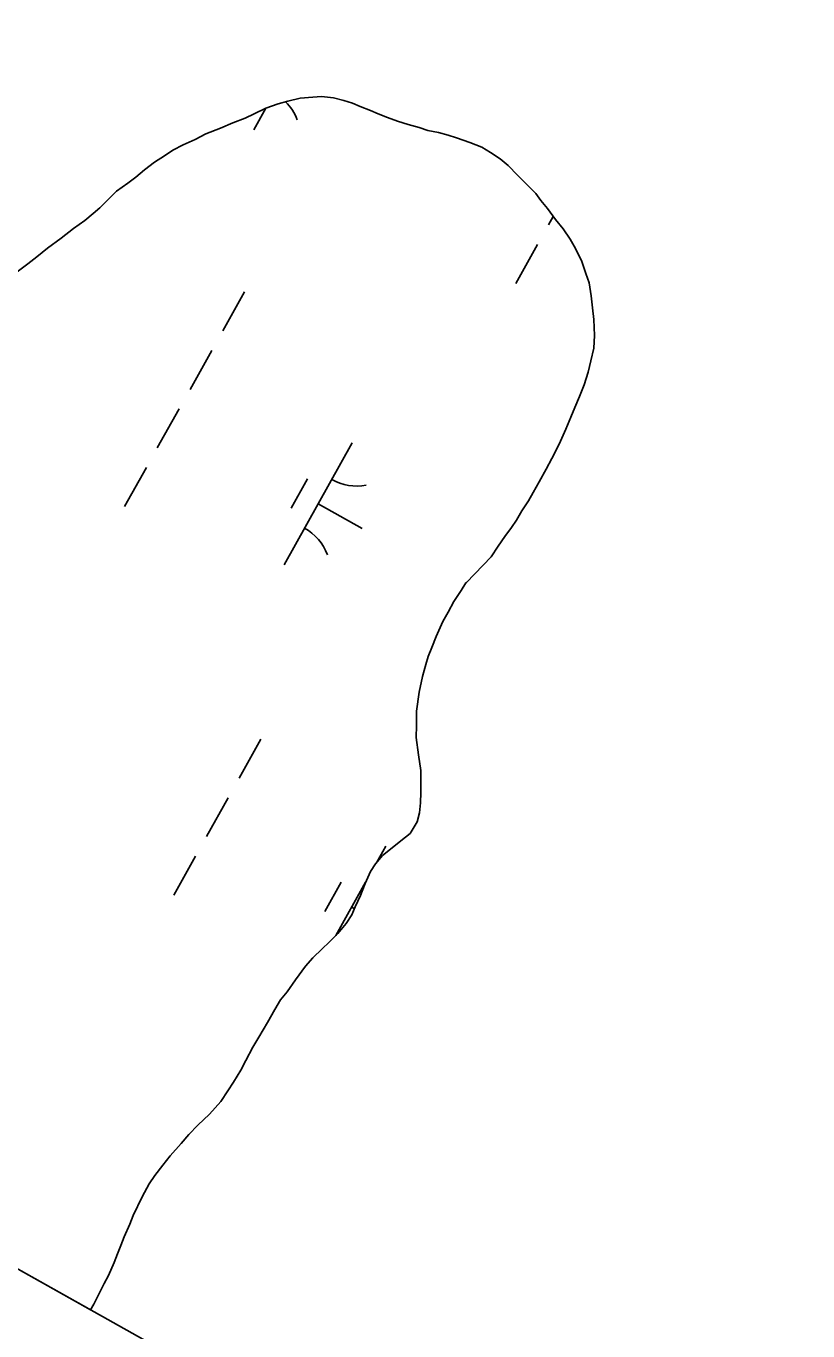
# Model space of a CAD drawing. Extents: x 3923531 to 3943530, y 207391 to 229799.
# Drawn here: x 3932320.3 to 3932600.1, y 210120.6 to 210587.9 of the extents above; entities that cross this region are included whole.
import ezdxf

# ---------------------------------------------------------------- set-up
doc = ezdxf.new("R2010")
doc.units = 0
for name, color, linetype in [('V-GRID-FRAM', 7, 'Continuous'), ('V-TOPO-SHOR', 7, 'Continuous'), ('V-WETL-SWMP', 7, 'Continuous')]:
    doc.layers.add(name, color=color, linetype=linetype)

msp = doc.modelspace()

# ---------------------------------------------------------------- linework, layer by layer
at = {"layer": 'V-GRID-FRAM'}
msp.add_lwpolyline([(3941569.42, 222286.79), (3934196.47, 209089.08), (3926890.07, 213186.24), (3934009.8, 226348.12), (3941569.42, 222286.79)], dxfattribs=at)
at = {"layer": 'V-TOPO-SHOR'}
for points in [[(3932523.47, 210482.89), (3932523.02, 210487.03), (3932522.57, 210491.34), (3932521.79, 210495.98), (3932520.67, 210499.3), (3932519.23, 210503.62), (3932516.96, 210508.28), (3932515.01, 210511.61), (3932512.57, 210515.28), (3932509.79, 210518.62), (3932506.86, 210522.63), (3932504.57, 210525.46), (3932502.78, 210527.97), (3932499.83, 210530.81), (3932496.23, 210534.5), (3932492.79, 210538.01), (3932490, 210540.36), (3932486.56, 210542.71), (3932483.43, 210544.57), (3932479.15, 210546.27), (3932474.37, 210547.98), (3932471.4, 210548.84), (3932467.93, 210549.87), (3932464.13, 210550.57), (3932461, 210551.6), (3932457.04, 210552.64), (3932453.25, 210553.84), (3932449.62, 210555.2), (3932446.32, 210556.56), (3932443.52, 210557.75), (3932439.9, 210559.12), (3932437.09, 210560.3), (3932433.96, 210561.33), (3932430.33, 210562.2), (3932426.03, 210562.74), (3932422.89, 210562.45), (3932418.41, 210562.16), (3932413.93, 210561.05), (3932410.45, 210560.1), (3932406.12, 210558.49), (3932401.96, 210556.55), (3932398.64, 210554.94), (3932394.31, 210553.33), (3932389.83, 210551.39), (3932384.67, 210549.3), (3932380.84, 210547.35), (3932376.52, 210545.41), (3932372.86, 210543.47), (3932369.85, 210541.51), (3932366.19, 210539.24), (3932362.68, 210536.46), (3932359.51, 210533.85), (3932356.67, 210531.73), (3932352.67, 210528.79), (3932350.16, 210526.34), (3932346.64, 210522.9), (3932344.3, 210520.77), (3932341.3, 210518.33), (3932337.29, 210515.39), (3932332.79, 210511.96), (3932327.95, 210508.38), (3932324.11, 210505.27), (3932320.93, 210502.83), (3932316.6, 210499.56)], [(3932343.38, 210128.22), (3932344.47, 210130.16), (3932346, 210133.13), (3932348.2, 210137.57), (3932349.72, 210140.53), (3932351.76, 210145.14), (3932352.95, 210148.28), (3932354.14, 210151.24), (3932355.33, 210154.37), (3932357.37, 210158.82), (3932358.56, 210161.95), (3932361.78, 210168.7), (3932364.31, 210173.31), (3932366.33, 210176.27), (3932369.19, 210180.04), (3932371.87, 210183.32), (3932375.73, 210187.75), (3932378.58, 210191.03), (3932381.76, 210194.3), (3932385.94, 210198.23), (3932389.96, 210202.82), (3932392.49, 210206.6), (3932394.51, 210209.72), (3932397.2, 210213.99), (3932398.9, 210217.45), (3932401.43, 210222.22), (3932403.62, 210225.84), (3932406.66, 210231.1), (3932409.36, 210235.71), (3932411.38, 210239.16), (3932413.73, 210242.11), (3932416.76, 210246.38), (3932420.29, 210251.31), (3932422.97, 210254.26), (3932426.31, 210257.53), (3932428.82, 210259.82), (3932431.84, 210262.94), (3932434.86, 210266.55), (3932436.88, 210269.67), (3932438.06, 210272.47), (3932439.93, 210276.58), (3932441.63, 210280.87), (3932443.5, 210285.15), (3932445.35, 210287.94), (3932447.87, 210290.9), (3932450.71, 210293.18), (3932454.38, 210296.12), (3932457.72, 210298.73), (3932460.25, 210303.01), (3932461.11, 210306.14), (3932461.48, 210309.78), (3932461.52, 210313.42), (3932461.56, 210316.57), (3932461.61, 210321.37), (3932460.68, 210327), (3932459.92, 210333.14), (3932459.97, 210337.44), (3932460.02, 210342.57), (3932460.93, 210349.34), (3932462.15, 210354.96), (3932463.35, 210359.25), (3932464.21, 210362.22), (3932465.57, 210365.35), (3932467.1, 210369.3), (3932469.48, 210374.74), (3932471.34, 210378.03), (3932473.36, 210381.81), (3932476.06, 210385.76), (3932477.74, 210388.55), (3932477.91, 210388.71), (3932486.78, 210397.89), (3932489.31, 210401.67), (3932491.66, 210405.11), (3932494.01, 210408.4), (3932495.86, 210411.03), (3932497.72, 210414.32), (3932500.08, 210417.93), (3932501.77, 210420.89), (3932503.96, 210424.68), (3932506.49, 210429.28), (3932508.52, 210433.07), (3932509.88, 210435.86), (3932511.57, 210439.32), (3932513.44, 210443.6), (3932515.3, 210447.89), (3932516.67, 210451.35), (3932518.37, 210455.3), (3932520.06, 210459.42), (3932521.44, 210464.04), (3932522.48, 210468), (3932523.52, 210472.62), (3932523.73, 210477.09), (3932523.47, 210482.89)]]:
    msp.add_lwpolyline(points, dxfattribs=at)
at = {"layer": 'V-WETL-SWMP'}
for p, q in [((3932406.12, 210558.49), (3932410.45, 210560.1)), ((3932410.45, 210560.1), (3932413.93, 210561.06)), ((3932413.93, 210561.06), (3932418.41, 210562.16)), ((3932418.41, 210562.16), (3932422.88, 210562.45)), ((3932422.88, 210562.45), (3932426.03, 210562.74)), ((3932426.03, 210562.74), (3932430.33, 210562.2)), ((3932430.33, 210562.2), (3932433.96, 210561.33)), ((3932433.96, 210561.33), (3932437.1, 210560.3)), ((3932437.1, 210560.3), (3932439.9, 210559.11)), ((3932439.9, 210559.11), (3932443.52, 210557.75)), ((3932394.32, 210553.33), (3932398.64, 210554.93)), ((3932398.64, 210554.93), (3932401.96, 210556.55)), ((3932406.15, 210558.5), (3932401.82, 210550.76)), ((3932401.96, 210556.55), (3932406.12, 210558.49)), ((3932443.52, 210557.75), (3932446.32, 210556.56)), ((3932446.32, 210556.56), (3932449.62, 210555.2)), ((3932449.62, 210555.2), (3932453.24, 210553.84)), ((3932384.67, 210549.3), (3932389.83, 210551.39)), ((3932389.83, 210551.39), (3932394.32, 210553.33)), ((3932453.24, 210553.84), (3932457.04, 210552.64)), ((3932457.04, 210552.64), (3932461, 210551.6)), ((3932461, 210551.6), (3932464.13, 210550.57)), ((3932464.13, 210550.57), (3932467.93, 210549.87)), ((3932467.93, 210549.87), (3932471.4, 210548.84)), ((3932372.86, 210543.47), (3932376.52, 210545.41)), ((3932376.52, 210545.41), (3932380.84, 210547.35)), ((3932380.84, 210547.35), (3932384.67, 210549.3)), ((3932471.4, 210548.84), (3932474.37, 210547.98)), ((3932474.37, 210547.98), (3932479.15, 210546.27)), ((3932479.15, 210546.27), (3932483.43, 210544.57)), ((3932366.19, 210539.24), (3932369.85, 210541.51)), ((3932369.85, 210541.51), (3932372.86, 210543.47)), ((3932483.43, 210544.57), (3932486.56, 210542.71)), ((3932486.56, 210542.71), (3932490, 210540.36)), ((3932490, 210540.36), (3932492.79, 210538.01)), ((3932359.51, 210533.85), (3932362.68, 210536.46)), ((3932362.68, 210536.46), (3932366.19, 210539.24)), ((3932492.79, 210538.01), (3932496.23, 210534.5)), ((3932352.67, 210528.79), (3932356.67, 210531.73)), ((3932356.67, 210531.73), (3932359.51, 210533.85)), ((3932496.23, 210534.5), (3932499.83, 210530.81)), ((3932499.83, 210530.81), (3932502.78, 210527.97)), ((3932346.64, 210522.9), (3932350.16, 210526.34)), ((3932350.16, 210526.34), (3932352.67, 210528.79)), ((3932502.78, 210527.97), (3932504.57, 210525.47)), ((3932344.3, 210520.77), (3932346.64, 210522.9)), ((3932504.57, 210525.47), (3932506.86, 210522.63)), ((3932506.86, 210522.63), (3932509.79, 210518.62)), ((3932337.29, 210515.39), (3932341.3, 210518.32)), ((3932341.3, 210518.32), (3932344.3, 210520.77)), ((3932508.94, 210519.79), (3932507.23, 210516.73)), ((3932509.79, 210518.62), (3932512.57, 210515.28)), ((3932332.79, 210511.96), (3932337.29, 210515.39)), ((3932512.57, 210515.28), (3932515.01, 210511.61)), ((3932324.11, 210505.27), (3932327.95, 210508.38)), ((3932327.95, 210508.38), (3932332.79, 210511.96)), ((3932503.33, 210509.75), (3932495.53, 210495.78)), ((3932515.01, 210511.61), (3932516.96, 210508.28)), ((3932516.96, 210508.28), (3932519.23, 210503.62)), ((3932316.6, 210499.56), (3932320.93, 210502.83)), ((3932320.93, 210502.83), (3932324.11, 210505.27)), ((3932519.23, 210503.62), (3932520.67, 210499.3)), ((3932520.67, 210499.3), (3932521.79, 210495.98)), ((3932521.79, 210495.98), (3932522.57, 210491.34)), ((3932398.46, 210492.73), (3932390.66, 210478.76)), ((3932522.57, 210491.34), (3932523.02, 210487.03)), ((3932523.02, 210487.03), (3932523.47, 210482.89)), ((3932523.47, 210482.89), (3932523.73, 210477.09)), ((3932523.73, 210477.09), (3932523.52, 210472.62)), ((3932386.76, 210471.78), (3932378.96, 210457.81)), ((3932523.52, 210472.62), (3932522.48, 210468)), ((3932522.48, 210468), (3932521.44, 210464.04)), ((3932521.44, 210464.04), (3932520.06, 210459.42)), ((3932520.06, 210459.42), (3932518.37, 210455.3)), ((3932516.67, 210451.35), (3932515.3, 210447.89)), ((3932518.37, 210455.3), (3932516.67, 210451.35)), ((3932375.05, 210450.83), (3932367.25, 210436.86)), ((3932515.3, 210447.89), (3932513.44, 210443.6)), ((3932513.44, 210443.6), (3932511.57, 210439.32)), ((3932437.01, 210438.64), (3932412.63, 210394.99)), ((3932511.57, 210439.32), (3932509.88, 210435.86)), ((3932508.52, 210433.07), (3932506.49, 210429.28)), ((3932509.88, 210435.86), (3932508.52, 210433.07)), ((3932363.35, 210429.87), (3932355.55, 210415.9)), ((3932506.49, 210429.28), (3932503.96, 210424.68)), ((3932421.01, 210425.81), (3932415.16, 210415.34)), ((3932503.96, 210424.68), (3932501.77, 210420.89)), ((3932501.77, 210420.89), (3932500.08, 210417.93)), ((3932424.82, 210416.81), (3932440.53, 210408.03)), ((3932497.72, 210414.32), (3932495.86, 210411.03)), ((3932500.08, 210417.93), (3932497.72, 210414.32)), ((3932495.86, 210411.03), (3932494.02, 210408.4)), ((3932491.66, 210405.11), (3932489.31, 210401.66)), ((3932494.02, 210408.4), (3932491.66, 210405.11)), ((3932489.31, 210401.66), (3932486.78, 210397.89)), ((3932486.78, 210397.89), (3932477.91, 210388.71)), ((3932477.74, 210388.55), (3932476.06, 210385.76)), ((3932477.91, 210388.71), (3932477.74, 210388.55)), ((3932473.36, 210381.81), (3932471.34, 210378.03)), ((3932476.06, 210385.76), (3932473.36, 210381.81)), ((3932471.34, 210378.03), (3932469.48, 210374.74)), ((3932469.48, 210374.74), (3932467.1, 210369.3)), ((3932467.1, 210369.3), (3932465.57, 210365.35)), ((3932465.57, 210365.35), (3932464.21, 210362.22)), ((3932463.35, 210359.25), (3932462.15, 210354.96)), ((3932464.21, 210362.22), (3932463.35, 210359.25)), ((3932462.15, 210354.96), (3932460.92, 210349.34)), ((3932460.92, 210349.34), (3932460.02, 210342.57)), ((3932460.02, 210342.57), (3932459.97, 210337.44)), ((3932459.97, 210337.44), (3932459.92, 210333.14)), ((3932404.35, 210332.57), (3932396.55, 210318.6)), ((3932459.92, 210333.14), (3932460.68, 210327)), ((3932460.68, 210327), (3932461.61, 210321.36)), ((3932461.61, 210321.36), (3932461.56, 210316.57)), ((3932461.56, 210316.57), (3932461.52, 210313.42)), ((3932392.64, 210311.61), (3932384.84, 210297.65)), ((3932461.52, 210313.42), (3932461.48, 210309.78)), ((3932461.48, 210309.78), (3932461.11, 210306.14)), ((3932460.25, 210303.01), (3932457.72, 210298.73)), ((3932461.11, 210306.14), (3932460.25, 210303.01)), ((3932457.72, 210298.73), (3932454.38, 210296.12)), ((3932343.38, 210128.23), (3932043.58, 210296.34)), ((3932449.03, 210294.2), (3932445.88, 210288.56)), ((3932450.71, 210293.18), (3932447.87, 210290.9)), ((3932454.38, 210296.12), (3932450.71, 210293.18)), ((3932380.94, 210290.66), (3932373.14, 210276.69)), ((3932445.35, 210287.95), (3932443.5, 210285.15)), ((3932447.87, 210290.9), (3932445.35, 210287.95)), ((3932443.5, 210285.15), (3932441.63, 210280.87)), ((3932433.02, 210281.38), (3932427.17, 210270.9)), ((3932441.82, 210281.31), (3932431.19, 210262.27)), ((3932441.63, 210280.87), (3932439.93, 210276.58)), ((3932439.93, 210276.58), (3932438.06, 210272.47)), ((3932436.88, 210269.67), (3932434.85, 210266.54)), ((3932436.83, 210272.37), (3932437.8, 210271.84)), ((3932438.06, 210272.47), (3932436.88, 210269.67)), ((3932434.85, 210266.54), (3932431.84, 210262.94)), ((3932428.82, 210259.82), (3932426.31, 210257.53)), ((3932431.84, 210262.94), (3932428.82, 210259.82)), ((3932426.31, 210257.53), (3932422.97, 210254.26)), ((3932420.29, 210251.31), (3932416.76, 210246.39)), ((3932422.97, 210254.26), (3932420.29, 210251.31)), ((3932416.76, 210246.39), (3932413.73, 210242.11)), ((3932413.73, 210242.11), (3932411.38, 210239.16)), ((3932411.38, 210239.16), (3932409.36, 210235.71)), ((3932409.36, 210235.71), (3932406.66, 210231.1)), ((3932406.66, 210231.1), (3932403.62, 210225.84)), ((3932403.62, 210225.84), (3932401.43, 210222.22)), ((3932401.43, 210222.22), (3932398.9, 210217.45)), ((3932397.2, 210213.99), (3932394.51, 210209.72)), ((3932398.9, 210217.45), (3932397.2, 210213.99)), ((3932394.51, 210209.72), (3932392.49, 210206.6)), ((3932392.49, 210206.6), (3932389.96, 210202.82)), ((3932389.96, 210202.82), (3932385.94, 210198.23)), ((3932381.76, 210194.3), (3932378.58, 210191.03)), ((3932385.94, 210198.23), (3932381.76, 210194.3)), ((3932378.58, 210191.03), (3932375.73, 210187.75)), ((3932375.73, 210187.75), (3932371.87, 210183.32)), ((3932371.87, 210183.32), (3932369.19, 210180.04)), ((3932366.33, 210176.27), (3932364.31, 210173.31)), ((3932369.19, 210180.04), (3932366.33, 210176.27)), ((3932364.31, 210173.31), (3932361.78, 210168.7)), ((3932361.78, 210168.7), (3932358.56, 210161.95)), ((3932358.56, 210161.95), (3932357.37, 210158.82)), ((3932357.37, 210158.82), (3932355.33, 210154.37)), ((3932355.33, 210154.37), (3932354.14, 210151.24)), ((3932352.95, 210148.28), (3932351.76, 210145.14)), ((3932354.14, 210151.24), (3932352.95, 210148.28)), ((3932351.76, 210145.14), (3932349.72, 210140.53)), ((3932349.72, 210140.53), (3932348.2, 210137.57)), ((3932348.2, 210137.57), (3932346, 210133.12)), ((3932344.47, 210130.16), (3932343.38, 210128.23)), ((3932346, 210133.12), (3932344.47, 210130.16))]:
    msp.add_line(p, q, dxfattribs=at)
for centre, start, end in [((3932400.75, 210548.35), 20.0381, 45.1579), ((3932438.5, 210440.81), 240.0381, 281.5817), ((3932411.56, 210392.58), 20.0381, 61.5817), ((3932450.51, 210296.37), 240.0381, 240.1118), ((3932423.57, 210248.14), 60.384, 61.5817)]:
    msp.add_arc(centre, 17.62, start, end, dxfattribs=at)

doc.saveas('drawing.dxf')
